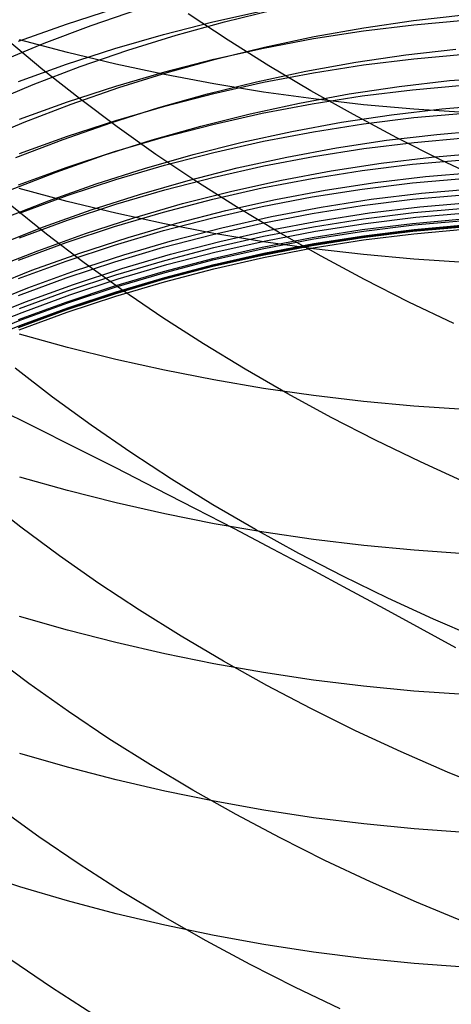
# Model space of a CAD drawing. Extents: x -383 to 1849, y -1185 to -529.
# Tile 665 of 870: x 1784.75 to 1788.91, y -1097.55 to -1088.07. Entities that reach past the tile are written whole.
import ezdxf

# ---------------------------------------------------------------- set-up
doc = ezdxf.new("R2010")
doc.units = 0
doc.layers.add('PREDEFINITO', color=7, linetype='CONTINUOUS')

msp = doc.modelspace()

# ---------------------------------------------------------------- linework, layer by layer
at = {"layer": 'PREDEFINITO'}
for p, q in [((1785.2028, -1088.1127, 595.3905), (1785.6681, -1087.9625, 595.3552)), ((1785.4411, -1088.1268, 554.3983), (1785.8992, -1087.9702, 554.4826)), ((1786.7588, -1088.2684, 505.0354), (1786.3753, -1088.0144, 505.2058)), ((1786.6117, -1088.0904, 593.8838), (1787.0885, -1087.9846, 593.8611)), ((1786.7253, -1088.0903, 556.0643), (1787.1967, -1087.9755, 556.1306)), ((1788.544, -1088.0781, 557.7211), (1789.0265, -1088.0242, 557.7656)), ((1784.7423, -1088.2774, 595.4291), (1785.2028, -1088.1127, 595.3905)), ((1784.9884, -1088.2973, 554.3098), (1785.4411, -1088.1268, 554.3983)), ((1786.1383, -1088.2115, 593.9097), (1786.6117, -1088.0904, 593.8838)), ((1786.2579, -1088.2199, 555.9936), (1786.7253, -1088.0903, 556.0643)), ((1787.5855, -1088.233, 557.6189), (1788.0635, -1088.1478, 557.6722)), ((1788.063, -1088.1774, 592.4115), (1788.5473, -1088.1183, 592.4)), ((1788.0635, -1088.1478, 557.6722), (1788.544, -1088.0781, 557.7211)), ((1788.5473, -1088.1183, 592.4), (1789.033, -1088.0757, 592.3917)), ((1785.6687, -1088.3477, 593.9389), (1786.1383, -1088.2115, 593.9097)), ((1785.7949, -1088.3639, 555.9187), (1786.2579, -1088.2199, 555.9936)), ((1787.1106, -1088.3336, 557.5613), (1787.5855, -1088.233, 557.6189)), ((1787.5805, -1088.2527, 592.4261), (1788.063, -1088.1774, 592.4115)), ((1784.5414, -1088.4814, 554.2171), (1784.9884, -1088.2973, 554.3098)), ((1784.9779, -1088.5519, 507.2055), (1784.6378, -1088.2664, 507.4099)), ((1785.2123, -1088.3854, 648.5588), (1784.751, -1088.2628, 648.4415)), ((1786.6392, -1088.4492, 557.4996), (1787.1106, -1088.3336, 557.5613)), ((1787.1519, -1088.5149, 504.8747), (1786.7588, -1088.2684, 505.0354)), ((1787.1004, -1088.3438, 592.4438), (1787.5805, -1088.2527, 592.4261)), ((1785.2034, -1088.4986, 593.9712), (1785.6687, -1088.3477, 593.9389)), ((1785.6783, -1088.4972, 648.6658), (1785.2123, -1088.3854, 648.5588)), ((1785.3369, -1088.5221, 555.8397), (1785.7949, -1088.3639, 555.9187)), ((1786.6232, -1088.4506, 592.4646), (1787.1004, -1088.3438, 592.4438)), ((1787.9867, -1088.4796, 559.1015), (1788.4674, -1088.4089, 559.1468)), ((1788.4674, -1088.4089, 559.1468), (1788.9502, -1088.3541, 559.188)), ((1788.5469, -1088.446, 590.9803), (1789.0326, -1088.4031, 590.9729)), ((1784.7428, -1088.664, 594.0066), (1785.2034, -1088.4986, 593.9712)), ((1784.8842, -1088.6943, 555.7567), (1785.3369, -1088.5221, 555.8397)), ((1786.1485, -1088.5982, 648.7624), (1785.6783, -1088.4972, 648.6658)), ((1786.1492, -1088.5728, 592.4883), (1786.6232, -1088.4506, 592.4646)), ((1786.1717, -1088.5796, 557.4338), (1786.6392, -1088.4492, 557.4996)), ((1787.5539, -1088.7537, 504.724), (1787.1519, -1088.5149, 504.8747)), ((1787.5084, -1088.5659, 559.0521), (1787.9867, -1088.4796, 559.1015)), ((1787.5801, -1088.5809, 591.0038), (1788.0626, -1088.5053, 590.9907)), ((1788.0626, -1088.5053, 590.9907), (1788.5469, -1088.446, 590.9803)), ((1785.3294, -1088.8306, 507.0103), (1784.9779, -1088.5519, 507.2055)), ((1785.679, -1088.71, 592.5149), (1786.1492, -1088.5728, 592.4883)), ((1785.7086, -1088.7245, 557.364), (1786.1717, -1088.5796, 557.4338)), ((1786.6226, -1088.688, 648.8484), (1786.1485, -1088.5982, 648.7624)), ((1787.0332, -1088.6675, 558.9987), (1787.5084, -1088.5659, 559.0521)), ((1787.1, -1088.6724, 591.0197), (1787.5801, -1088.5809, 591.0038)), ((1788.8895, -1088.6571, 560.6159), (1789.3744, -1088.6175, 560.6499)), ((1784.4373, -1088.8801, 555.6698), (1784.8842, -1088.6943, 555.7567)), ((1785.213, -1088.8621, 592.5444), (1785.679, -1088.71, 592.5149)), ((1786.5614, -1088.7843, 558.9414), (1787.0332, -1088.6675, 558.9987)), ((1787.0999, -1088.7665, 648.9235), (1786.6226, -1088.688, 648.8484)), ((1786.6227, -1088.7796, 591.0384), (1787.1, -1088.6724, 591.0197)), ((1787.9248, -1088.7849, 560.5362), (1788.4062, -1088.713, 560.578)), ((1788.4062, -1088.713, 560.578), (1788.8895, -1088.6571, 560.6159)), ((1788.5343, -1088.7448, 589.5596), (1789.0199, -1088.7019, 589.553)), ((1785.2505, -1088.8837, 557.2904), (1785.7086, -1088.7245, 557.364)), ((1786.0935, -1088.916, 558.8803), (1786.5614, -1088.7843, 558.9414)), ((1786.1487, -1088.9022, 591.0597), (1786.6227, -1088.7796, 591.0384)), ((1787.5802, -1088.8334, 648.9876), (1787.0999, -1088.7665, 648.9235)), ((1787.4459, -1088.8725, 560.4907), (1787.9248, -1088.7849, 560.5362)), ((1787.9646, -1088.9845, 504.5833), (1787.5539, -1088.7537, 504.724)), ((1787.5679, -1088.88, 589.5803), (1788.0502, -1088.8043, 589.5687)), ((1788.0502, -1088.8043, 589.5687), (1788.5343, -1088.7448, 589.5596)), ((1784.7518, -1089.0287, 592.5767), (1785.213, -1088.8621, 592.5444)), ((1784.7977, -1089.0568, 557.213), (1785.2505, -1088.8837, 557.2904)), ((1785.692, -1089.1024, 506.8244), (1785.3294, -1088.8306, 507.0103)), ((1785.6785, -1089.04, 591.0836), (1786.1487, -1088.9022, 591.0597)), ((1786.9699, -1088.9756, 560.4414), (1787.4459, -1088.8725, 560.4907)), ((1787.0881, -1088.9718, 589.5944), (1787.5679, -1088.88, 589.5803)), ((1788.0627, -1088.8887, 649.0405), (1787.5802, -1088.8334, 648.9876)), ((1788.5472, -1088.932, 649.0819), (1788.0627, -1088.8887, 649.0405)), ((1788.814, -1088.9293, 562.0495), (1789.2987, -1088.8894, 562.0803)), ((1785.6301, -1089.0622, 558.8156), (1786.0935, -1088.916, 558.8803)), ((1786.4973, -1089.0939, 560.3886), (1786.9699, -1088.9756, 560.4414)), ((1786.6111, -1089.0793, 589.6109), (1787.0881, -1088.9718, 589.5944)), ((1787.8497, -1089.0578, 561.977), (1788.3309, -1088.9855, 562.015)), ((1788.3833, -1089.2072, 504.4527), (1787.9646, -1088.9845, 504.5833)), ((1788.3309, -1088.9855, 562.015), (1788.814, -1088.9293, 562.0495)), ((1788.5465, -1089.0134, 588.1399), (1789.0322, -1088.9705, 588.1342)), ((1789.033, -1088.9633, 649.1118), (1788.5472, -1088.932, 649.0819)), ((1784.3507, -1089.2438, 557.132), (1784.7977, -1089.0568, 557.213)), ((1785.1715, -1089.2228, 558.7472), (1785.6301, -1089.0622, 558.8156)), ((1785.2126, -1089.1927, 591.1102), (1785.6785, -1089.04, 591.0836)), ((1786.0286, -1089.2271, 560.3322), (1786.4973, -1089.0939, 560.3886)), ((1786.1374, -1089.2023, 589.6297), (1786.6111, -1089.0793, 589.6109)), ((1787.3711, -1089.1458, 561.9355), (1787.8497, -1089.0578, 561.977)), ((1787.5796, -1089.1488, 588.1579), (1788.0621, -1089.073, 588.1478)), ((1788.0621, -1089.073, 588.1478), (1788.5465, -1089.0134, 588.1399)), ((1784.7514, -1089.3599, 591.1392), (1785.2126, -1089.1927, 591.1102)), ((1786.0651, -1089.3669, 506.6478), (1785.692, -1089.1024, 506.8244)), ((1786.8954, -1089.2494, 561.8906), (1787.3711, -1089.1458, 561.9355)), ((1787.0995, -1089.2407, 588.17), (1787.5796, -1089.1488, 588.1579)), ((1788.2844, -1089.2315, 563.4584), (1788.7679, -1089.1746, 563.4895)), ((1788.7679, -1089.1746, 563.4895), (1789.2529, -1089.1341, 563.5173)), ((1784.7183, -1089.3975, 558.6754), (1785.1715, -1089.2228, 558.7472)), ((1785.5643, -1089.3751, 560.2724), (1786.0286, -1089.2271, 560.3322)), ((1785.6676, -1089.3405, 589.6509), (1786.1374, -1089.2023, 589.6297)), ((1786.4231, -1089.3682, 561.8424), (1786.8954, -1089.2494, 561.8906)), ((1786.6222, -1089.3485, 588.1843), (1787.0995, -1089.2407, 588.17)), ((1787.8029, -1089.3045, 563.424), (1788.2844, -1089.2315, 563.4584)), ((1788.0634, -1089.3108, 586.7283), (1788.5476, -1089.2514, 586.7217)), ((1788.8095, -1089.4214, 504.3324), (1788.3833, -1089.2072, 504.4527)), ((1788.5476, -1089.2514, 586.7217), (1789.0332, -1089.2086, 586.7169)), ((1785.1048, -1089.5374, 560.2092), (1785.5643, -1089.3751, 560.2724)), ((1785.202, -1089.4937, 589.6744), (1785.6676, -1089.3405, 589.6509)), ((1785.9547, -1089.5021, 561.7909), (1786.4231, -1089.3682, 561.8424)), ((1786.4482, -1089.6239, 506.4808), (1786.0651, -1089.3669, 506.6478)), ((1786.1482, -1089.4717, 588.2007), (1786.6222, -1089.3485, 588.1843)), ((1787.3238, -1089.3934, 563.3865), (1787.8029, -1089.3045, 563.424)), ((1787.5811, -1089.3865, 586.7367), (1788.0634, -1089.3108, 586.7283)), ((1788.7166, -1089.393, 564.9328), (1789.2018, -1089.3516, 564.9576)), ((1785.678, -1089.6102, 588.219), (1786.1482, -1089.4717, 588.2007)), ((1786.6241, -1089.586, 586.7589), (1787.1012, -1089.4784, 586.747)), ((1786.8476, -1089.4978, 563.3458), (1787.3238, -1089.3934, 563.3865)), ((1787.1012, -1089.4784, 586.747), (1787.5811, -1089.3865, 586.7367)), ((1787.7509, -1089.5249, 564.8743), (1788.2328, -1089.4508, 564.905)), ((1788.0498, -1089.522, 585.3052), (1788.5339, -1089.4622, 585.2998)), ((1788.2328, -1089.4508, 564.905), (1788.7166, -1089.393, 564.9328)), ((1788.5339, -1089.4622, 585.2998), (1789.0194, -1089.419, 585.296)), ((1789.2428, -1089.6271, 504.2224), (1788.8095, -1089.4214, 504.3324)), ((1784.6506, -1089.7139, 560.1429), (1785.1048, -1089.5374, 560.2092)), ((1784.7412, -1089.6615, 589.7001), (1785.202, -1089.4937, 589.6744)), ((1785.4907, -1089.6507, 561.7363), (1785.9547, -1089.5021, 561.7909)), ((1786.3748, -1089.6176, 563.3022), (1786.8476, -1089.4978, 563.3458)), ((1787.2715, -1089.6149, 564.8407), (1787.7509, -1089.5249, 564.8743)), ((1787.5676, -1089.5983, 585.3121), (1788.0498, -1089.522, 585.3052)), ((1788.6585, -1089.5796, 566.3807), (1789.1436, -1089.5381, 566.4023)), ((1785.0315, -1089.8137, 561.6786), (1785.4907, -1089.6507, 561.7363)), ((1785.212, -1089.7636, 588.2393), (1785.678, -1089.6102, 588.219)), ((1785.9058, -1089.7525, 563.2555), (1786.3748, -1089.6176, 563.3022)), ((1786.1503, -1089.7092, 586.7726), (1786.6241, -1089.586, 586.7589)), ((1786.8409, -1089.8732, 506.3233), (1786.4482, -1089.6239, 506.4808)), ((1786.7949, -1089.7206, 564.8043), (1787.2715, -1089.6149, 564.8407)), ((1787.0878, -1089.6907, 585.3204), (1787.5676, -1089.5983, 585.3121)), ((1787.6933, -1089.7119, 566.3294), (1788.1749, -1089.6376, 566.3564)), ((1788.049, -1089.7009, 583.8568), (1788.533, -1089.6413, 583.8527)), ((1788.1749, -1089.6376, 566.3564), (1788.6585, -1089.5796, 566.3807)), ((1788.533, -1089.6413, 583.8527), (1789.0184, -1089.5983, 583.8497)), ((1785.2113, -1089.8195, 647.1267), (1784.75, -1089.6946, 647.0119)), ((1785.4412, -1089.9021, 563.206), (1785.9058, -1089.7525, 563.2555)), ((1785.6803, -1089.8476, 586.788), (1786.1503, -1089.7092, 586.7726)), ((1786.3217, -1089.8416, 564.7651), (1786.7949, -1089.7206, 564.8043)), ((1786.6109, -1089.799, 585.3301), (1787.0878, -1089.6907, 585.3204)), ((1787.2142, -1089.8021, 566.2999), (1787.6933, -1089.7119, 566.3294)), ((1787.567, -1089.777, 583.8621), (1788.049, -1089.7009, 583.8568)), ((1788.1366, -1089.7997, 567.8105), (1788.6205, -1089.7409, 567.8315)), ((1788.5344, -1089.7991, 582.3531), (1789.0199, -1089.7558, 582.3509)), ((1788.6205, -1089.7409, 567.8315), (1789.1058, -1089.6986, 567.85)), ((1784.5777, -1089.991, 561.6179), (1785.0315, -1089.8137, 561.6786)), ((1785.0132, -1090.1356, 508.4811), (1784.6623, -1089.8531, 508.6726)), ((1784.7508, -1089.9317, 588.2616), (1785.212, -1089.7636, 588.2393)), ((1785.6774, -1089.9334, 647.2315), (1785.2113, -1089.8195, 647.1267)), ((1785.2145, -1090.0011, 586.8051), (1785.6803, -1089.8476, 586.788)), ((1785.8524, -1089.9778, 564.7232), (1786.3217, -1089.8416, 564.7651)), ((1786.1373, -1089.9228, 585.3412), (1786.6109, -1089.799, 585.3301)), ((1786.7379, -1089.9081, 566.2678), (1787.2142, -1089.8021, 566.2999)), ((1787.0873, -1089.8692, 583.8685), (1787.567, -1089.777, 583.8621)), ((1787.6548, -1089.8749, 567.7873), (1788.1366, -1089.7997, 567.8105)), ((1788.0502, -1089.8592, 582.3561), (1788.5344, -1089.7991, 582.3531)), ((1788.6021, -1089.8718, 569.2858), (1789.0876, -1089.8292, 569.3012)), ((1784.9814, -1090.0663, 563.1536), (1785.4412, -1089.9021, 563.206)), ((1785.6675, -1090.062, 585.3537), (1786.1373, -1089.9228, 585.3412)), ((1786.1478, -1090.0362, 647.3261), (1785.6774, -1089.9334, 647.2315)), ((1786.2651, -1090.0294, 566.2333), (1786.7379, -1089.9081, 566.2678)), ((1786.6106, -1089.9772, 583.876), (1787.0873, -1089.8692, 583.8685)), ((1787.2427, -1090.1146, 506.1756), (1786.8409, -1089.8732, 506.3233)), ((1787.0882, -1090.0284, 582.3648), (1787.568, -1089.9357, 582.36)), ((1787.1753, -1089.9661, 567.7617), (1787.6548, -1089.8749, 567.7873)), ((1787.568, -1089.9357, 582.36), (1788.0502, -1089.8592, 582.3561)), ((1787.6358, -1090.0067, 569.2488), (1788.118, -1089.9311, 569.2683)), ((1788.0626, -1089.9873, 580.8524), (1788.5468, -1089.9276, 580.8504)), ((1788.118, -1089.9311, 569.2683), (1788.6021, -1089.8718, 569.2858)), ((1788.5468, -1089.9276, 580.8504), (1789.0324, -1089.8846, 580.8489)), ((1788.5658, -1089.9721, 570.7432), (1789.0511, -1089.9296, 570.7555)), ((1784.7535, -1090.1693, 586.8238), (1785.2145, -1090.0011, 586.8051)), ((1785.3873, -1090.1288, 564.6788), (1785.8524, -1089.9778, 564.7232)), ((1785.7961, -1090.1659, 566.1964), (1786.2651, -1090.0294, 566.2333)), ((1786.1371, -1090.1009, 583.8846), (1786.6106, -1089.9772, 583.876)), ((1786.6219, -1090.1277, 647.4102), (1786.1478, -1090.0362, 647.3261)), ((1786.6112, -1090.137, 582.3703), (1787.0882, -1090.0284, 582.3648)), ((1786.6987, -1090.073, 567.734), (1787.1753, -1089.9661, 567.7617)), ((1787.156, -1090.0984, 569.2273), (1787.6358, -1090.0067, 569.2488)), ((1787.5804, -1090.0635, 580.8549), (1788.0626, -1089.9873, 580.8524)), ((1787.6001, -1090.1067, 570.7135), (1788.082, -1090.0312, 570.7292)), ((1788.0501, -1090.0918, 579.3789), (1788.5342, -1090.0317, 579.378)), ((1788.0645, -1090.1054, 572.1899), (1788.5484, -1090.0461, 572.2005)), ((1788.082, -1090.0312, 570.7292), (1788.5658, -1089.9721, 570.7432)), ((1788.5342, -1090.0317, 579.378), (1789.0197, -1089.9884, 579.3774)), ((1788.5484, -1090.0461, 572.2005), (1789.0337, -1090.0034, 572.2098)), ((1788.5493, -1090.0898, 573.649), (1789.035, -1090.0466, 573.655)), ((1784.5269, -1090.2447, 563.0986), (1784.9814, -1090.0663, 563.1536)), ((1784.9271, -1090.2944, 564.6317), (1785.3873, -1090.1288, 564.6788)), ((1785.3751, -1090.411, 508.2986), (1785.0132, -1090.1356, 508.4811)), ((1785.202, -1090.2162, 585.3676), (1785.6675, -1090.062, 585.3537)), ((1785.6676, -1090.2399, 583.8943), (1786.1371, -1090.1009, 583.8846)), ((1786.1376, -1090.2612, 582.3767), (1786.6112, -1090.137, 582.3703)), ((1786.2255, -1090.1955, 567.704), (1786.6987, -1090.073, 567.734)), ((1787.0994, -1090.2076, 647.4838), (1786.6219, -1090.1277, 647.4102)), ((1786.679, -1090.2058, 569.2039), (1787.156, -1090.0984, 569.2273)), ((1787.1004, -1090.1559, 580.858), (1787.5804, -1090.0635, 580.8549)), ((1787.1206, -1090.1983, 570.6961), (1787.6001, -1090.1067, 570.7135)), ((1787.6531, -1090.3478, 506.0378), (1787.2427, -1090.1146, 506.1756)), ((1787.5679, -1090.1684, 579.38), (1788.0501, -1090.0918, 579.3789)), ((1787.5825, -1090.1812, 572.1779), (1788.0645, -1090.1054, 572.1899)), ((1788.0503, -1090.1586, 578.0883), (1788.5343, -1090.0988, 578.089)), ((1788.0507, -1090.1668, 575.1829), (1788.5349, -1090.1068, 575.1871)), ((1788.0612, -1090.1907, 576.8034), (1788.5455, -1090.1306, 576.8061)), ((1788.0651, -1090.1498, 573.6418), (1788.5493, -1090.0898, 573.649)), ((1788.5343, -1090.0988, 578.089), (1789.0197, -1090.0558, 578.0895)), ((1788.5349, -1090.1068, 575.1871), (1789.0206, -1090.0634, 575.1906)), ((1788.5455, -1090.1306, 576.8061), (1789.0312, -1090.0873, 576.8081)), ((1784.7413, -1090.3852, 585.3828), (1785.202, -1090.2162, 585.3676)), ((1785.3315, -1090.3174, 566.1572), (1785.7961, -1090.1659, 566.1964)), ((1785.7562, -1090.3332, 567.672), (1786.2255, -1090.1955, 567.704)), ((1786.2054, -1090.3289, 569.1786), (1786.679, -1090.2058, 569.2039)), ((1786.6233, -1090.2642, 580.8616), (1787.1004, -1090.1559, 580.858)), ((1786.644, -1090.3057, 570.6771), (1787.1206, -1090.1983, 570.6961)), ((1787.0881, -1090.2612, 579.3813), (1787.5679, -1090.1684, 579.38)), ((1787.0886, -1090.3272, 578.0863), (1787.5682, -1090.2348, 578.0874)), ((1787.5797, -1090.2758, 647.5465), (1787.0994, -1090.2076, 647.4838)), ((1787.1027, -1090.3188, 573.6244), (1787.5827, -1090.2262, 573.6336)), ((1787.103, -1090.2731, 572.1646), (1787.5825, -1090.1812, 572.1779)), ((1787.5682, -1090.2348, 578.0874), (1788.0503, -1090.1586, 578.0883)), ((1787.5684, -1090.2433, 575.1777), (1788.0507, -1090.1668, 575.1829)), ((1787.5788, -1090.2672, 576.8), (1788.0612, -1090.1907, 576.8034)), ((1787.5827, -1090.2262, 573.6336), (1788.0651, -1090.1498, 573.6418)), ((1784.4721, -1090.4744, 564.5822), (1784.9271, -1090.2944, 564.6317)), ((1784.8716, -1090.4834, 566.1157), (1785.3315, -1090.3174, 566.1572)), ((1785.2023, -1090.3939, 583.905), (1785.6676, -1090.2399, 583.8943)), ((1785.6678, -1090.4008, 582.3838), (1786.1376, -1090.2612, 582.3767)), ((1785.7355, -1090.4671, 569.1515), (1786.2054, -1090.3289, 569.1786)), ((1786.1496, -1090.3881, 580.8658), (1786.6233, -1090.2642, 580.8616)), ((1786.1708, -1090.4286, 570.6565), (1786.644, -1090.3057, 570.6771)), ((1786.6112, -1090.3699, 579.3828), (1787.0881, -1090.2612, 579.3813)), ((1786.6118, -1090.4355, 578.085), (1787.0886, -1090.3272, 578.0863)), ((1786.6255, -1090.4272, 573.6141), (1787.1027, -1090.3188, 573.6244)), ((1786.6263, -1090.3808, 572.1499), (1787.103, -1090.2731, 572.1646)), ((1787.0885, -1090.336, 575.1718), (1787.5684, -1090.2433, 575.1777)), ((1787.0987, -1090.3599, 576.7959), (1787.5788, -1090.2672, 576.8)), ((1788.0623, -1090.332, 647.5983), (1787.5797, -1090.2758, 647.5465)), ((1788.5468, -1090.3761, 647.6388), (1788.0623, -1090.332, 647.5983)), ((1784.7417, -1090.5628, 583.9167), (1785.2023, -1090.3939, 583.905)), ((1785.2023, -1090.5554, 582.3917), (1785.6678, -1090.4008, 582.3838)), ((1785.2912, -1090.4858, 567.6379), (1785.7562, -1090.3332, 567.672)), ((1785.7475, -1090.679, 508.1253), (1785.3751, -1090.411, 508.2986)), ((1785.6796, -1090.5273, 580.8705), (1786.1496, -1090.3881, 580.8658)), ((1786.1376, -1090.4942, 579.3846), (1786.6112, -1090.3699, 579.3828)), ((1786.153, -1090.5041, 572.134), (1786.6263, -1090.3808, 572.1499)), ((1786.6114, -1090.4446, 575.165), (1787.0885, -1090.336, 575.1718)), ((1786.6215, -1090.4685, 576.7911), (1787.0987, -1090.3599, 576.7959)), ((1788.0715, -1090.5727, 505.9099), (1787.6531, -1090.3478, 506.0378)), ((1789.0328, -1090.4079, 647.668), (1788.5468, -1090.3761, 647.6388)), ((1784.4171, -1090.6638, 566.0719), (1784.8716, -1090.4834, 566.1157)), ((1784.8309, -1090.6531, 567.6018), (1785.2912, -1090.4858, 567.6379)), ((1785.27, -1090.6204, 569.1226), (1785.7355, -1090.4671, 569.1515)), ((1785.6678, -1090.634, 579.3866), (1786.1376, -1090.4942, 579.3846)), ((1785.6835, -1090.6427, 572.1167), (1786.153, -1090.5041, 572.134)), ((1785.7014, -1090.5669, 570.6343), (1786.1708, -1090.4286, 570.6565)), ((1786.1377, -1090.5689, 575.1575), (1786.6114, -1090.4446, 575.165)), ((1786.1383, -1090.5594, 578.0835), (1786.6118, -1090.4355, 578.085)), ((1786.1476, -1090.5928, 576.7857), (1786.6215, -1090.4685, 576.7911)), ((1786.1516, -1090.5513, 573.6029), (1786.6255, -1090.4272, 573.6141)), ((1784.7415, -1090.7248, 582.4004), (1785.2023, -1090.5554, 582.3917)), ((1785.2138, -1090.6817, 580.8757), (1785.6796, -1090.5273, 580.8705)), ((1785.2364, -1090.7201, 570.6107), (1785.7014, -1090.5669, 570.6343)), ((1785.6677, -1090.7084, 575.1492), (1786.1377, -1090.5689, 575.1575)), ((1785.6687, -1090.6987, 578.0818), (1786.1383, -1090.5594, 578.0835)), ((1785.6774, -1090.7324, 576.7796), (1786.1476, -1090.5928, 576.7857)), ((1785.6815, -1090.6908, 573.5907), (1786.1516, -1090.5513, 573.6029)), ((1788.4976, -1090.789, 505.792), (1788.0715, -1090.5727, 505.9099)), ((1784.376, -1090.8348, 567.5637), (1784.8309, -1090.6531, 567.6018)), ((1784.7529, -1090.8508, 580.8814), (1785.2138, -1090.6817, 580.8757)), ((1784.8092, -1090.7884, 569.0919), (1785.27, -1090.6204, 569.1226)), ((1785.2021, -1090.8631, 575.1401), (1785.6677, -1090.7084, 575.1492)), ((1785.2023, -1090.7888, 579.3888), (1785.6678, -1090.634, 579.3866)), ((1785.2034, -1090.8531, 578.0799), (1785.6687, -1090.6987, 578.0818)), ((1785.2156, -1090.8453, 573.5775), (1785.6815, -1090.6908, 573.5907)), ((1785.2183, -1090.7964, 572.0983), (1785.6835, -1090.6427, 572.1167)), ((1786.1301, -1090.9394, 507.9613), (1785.7475, -1090.679, 508.1253)), ((1784.3536, -1090.9708, 569.0595), (1784.8092, -1090.7884, 569.0919)), ((1784.7415, -1090.9584, 579.3912), (1785.2023, -1090.7888, 579.3888)), ((1784.7579, -1090.9648, 572.0786), (1785.2183, -1090.7964, 572.0983)), ((1784.7761, -1090.8881, 570.5855), (1785.2364, -1090.7201, 570.6107)), ((1785.2115, -1090.8871, 576.7729), (1785.6774, -1090.7324, 576.7796)), ((1788.9308, -1090.9964, 505.6843), (1788.4976, -1090.789, 505.792)), ((1784.321, -1091.0705, 570.5589), (1784.7761, -1090.8881, 570.5855)), ((1784.7412, -1091.0326, 575.1302), (1785.2021, -1090.8631, 575.1401)), ((1784.7428, -1091.0224, 578.0779), (1785.2034, -1090.8531, 578.0799)), ((1784.7503, -1091.0566, 576.7655), (1785.2115, -1090.8871, 576.7729)), ((1784.7545, -1091.0146, 573.5634), (1785.2156, -1090.8453, 573.5775)), ((1784.3028, -1091.1477, 572.0578), (1784.7579, -1090.9648, 572.0786)), ((1786.5223, -1091.1919, 507.8067), (1786.1301, -1090.9394, 507.9613)), ((1784.2986, -1091.1984, 573.5484), (1784.7545, -1091.0146, 573.5634)), ((1785.2123, -1091.2253, 645.665), (1784.751, -1091.0982, 645.5527)), ((1785.6783, -1091.3412, 645.7676), (1785.2123, -1091.2253, 645.665)), ((1786.9236, -1091.4363, 507.6616), (1786.5223, -1091.1919, 507.8067)), ((1786.1486, -1091.4459, 645.8601), (1785.6783, -1091.3412, 645.7676)), ((1785.0708, -1091.7048, 509.7893), (1784.7103, -1091.4262, 509.9681)), ((1786.6226, -1091.539, 645.9425), (1786.1486, -1091.4459, 645.8601)), ((1787.3335, -1091.6725, 507.5262), (1786.9236, -1091.4363, 507.6616)), ((1787.1, -1091.6204, 646.0144), (1786.6226, -1091.539, 645.9425)), ((1787.5802, -1091.6898, 646.0758), (1787.1, -1091.6204, 646.0144)), ((1785.4418, -1091.9759, 509.6195), (1785.0708, -1091.7048, 509.7893)), ((1787.7516, -1091.9, 507.4004), (1787.3335, -1091.6725, 507.5262)), ((1788.0627, -1091.7471, 646.1265), (1787.5802, -1091.6898, 646.0758)), ((1788.5472, -1091.792, 646.1662), (1788.0627, -1091.7471, 646.1265)), ((1784.491, -1091.7897, 436.7598), (1784.8906, -1091.9881, 436.5544)), ((1789.033, -1091.8244, 646.1948), (1788.5472, -1091.792, 646.1662)), ((1788.1773, -1092.1188, 507.2846), (1787.7516, -1091.9, 507.4004)), ((1784.8906, -1091.9881, 436.5544), (1785.2857, -1092.1859, 436.3405)), ((1785.823, -1092.2391, 509.4588), (1785.4418, -1091.9759, 509.6195)), ((1788.6102, -1092.3286, 507.1787), (1788.1773, -1092.1188, 507.2846)), ((1785.2857, -1092.1859, 436.3405), (1785.6761, -1092.3833, 436.1184)), ((1786.2137, -1092.4942, 509.3074), (1785.823, -1092.2391, 509.4588)), ((1785.6761, -1092.3833, 436.1184), (1786.0617, -1092.5799, 435.888)), ((1789.0498, -1092.5292, 507.0829), (1788.6102, -1092.3286, 507.1787)), ((1785.2147, -1092.6045, 644.1789), (1784.7537, -1092.4755, 644.0694)), ((1786.6137, -1092.7411, 509.1652), (1786.2137, -1092.4942, 509.3074)), ((1785.6805, -1092.7221, 644.2789), (1785.2147, -1092.6045, 644.1789)), ((1786.0617, -1092.5799, 435.888), (1786.4421, -1092.7758, 435.6497)), ((1784.7657, -1092.9567, 511.3156), (1784.406, -1092.6744, 511.4908)), ((1786.1505, -1092.8283, 644.369), (1785.6805, -1092.7221, 644.2789)), ((1786.4421, -1092.7758, 435.6497), (1786.8172, -1092.9708, 435.4035)), ((1787.0223, -1092.9794, 509.0326), (1786.6137, -1092.7411, 509.1652)), ((1786.6243, -1092.9228, 644.4493), (1786.1505, -1092.8283, 644.369)), ((1785.1361, -1093.2312, 511.1491), (1784.7657, -1092.9567, 511.3156)), ((1787.1014, -1093.0053, 644.5194), (1786.6243, -1092.9228, 644.4493)), ((1786.8172, -1092.9708, 435.4035), (1787.1869, -1093.1648, 435.1496)), ((1787.439, -1093.209, 508.9094), (1787.0223, -1092.9794, 509.0326)), ((1787.5814, -1093.0757, 644.5792), (1787.1014, -1093.0053, 644.5194)), ((1788.0637, -1093.1338, 644.6285), (1787.5814, -1093.0757, 644.5792)), ((1787.1869, -1093.1648, 435.1496), (1787.5509, -1093.3577, 434.8882)), ((1788.5479, -1093.1794, 644.6672), (1788.0637, -1093.1338, 644.6285)), ((1785.5166, -1093.4978, 510.9915), (1785.1361, -1093.2312, 511.1491)), ((1787.8635, -1093.4296, 508.796), (1787.439, -1093.209, 508.9094)), ((1789.0335, -1093.2121, 644.695), (1788.5479, -1093.1794, 644.6672)), ((1787.5509, -1093.3577, 434.8882), (1787.909, -1093.5493, 434.6194)), ((1788.2952, -1093.641, 508.6923), (1787.8635, -1093.4296, 508.796)), ((1785.9068, -1093.7561, 510.843), (1785.5166, -1093.4978, 510.9915)), ((1787.909, -1093.5493, 434.6194), (1788.2611, -1093.7397, 434.3435)), ((1788.7336, -1093.843, 508.5985), (1788.2952, -1093.641, 508.6923)), ((1788.2611, -1093.7397, 434.3435), (1788.607, -1093.9287, 434.0607)), ((1785.2124, -1093.9483, 642.6622), (1784.7512, -1093.8169, 642.5549)), ((1786.3062, -1094.006, 510.7036), (1785.9068, -1093.7561, 510.843)), ((1788.607, -1093.9287, 434.0607), (1788.9465, -1094.1161, 433.7711)), ((1789.1783, -1094.0353, 508.5146), (1788.7336, -1093.843, 508.5985)), ((1785.6784, -1094.0682, 642.76), (1785.2124, -1093.9483, 642.6622)), ((1786.7144, -1094.2472, 510.5734), (1786.3062, -1094.006, 510.7036)), ((1786.1487, -1094.1764, 642.8484), (1785.6784, -1094.0682, 642.76)), ((1784.8433, -1094.4625, 512.7025), (1784.4736, -1094.1849, 512.8654)), ((1786.6227, -1094.2727, 642.927), (1786.1487, -1094.1764, 642.8484)), ((1787.1001, -1094.3568, 642.9957), (1786.6227, -1094.2727, 642.927)), ((1787.1307, -1094.4795, 510.4526), (1786.7144, -1094.2472, 510.5734)), ((1787.5803, -1094.4286, 643.0543), (1787.1001, -1094.3568, 642.9957)), ((1785.2232, -1094.732, 512.5484), (1784.8433, -1094.4625, 512.7025)), ((1787.5549, -1094.7026, 510.3412), (1787.1307, -1094.4795, 510.4526)), ((1788.0628, -1094.4878, 643.1026), (1787.5803, -1094.4286, 643.0543)), ((1788.5472, -1094.5343, 643.1406), (1788.0628, -1094.4878, 643.1026)), ((1789.0331, -1094.5677, 643.1679), (1788.5472, -1094.5343, 643.1406)), ((1785.6128, -1094.9932, 512.403), (1785.2232, -1094.732, 512.5484)), ((1787.9863, -1094.9163, 510.2394), (1787.5549, -1094.7026, 510.3412)), ((1788.4245, -1095.1204, 510.1473), (1787.9863, -1094.9163, 510.2394)), ((1786.0117, -1095.2457, 512.2666), (1785.6128, -1094.9932, 512.403)), ((1785.2148, -1095.2676, 641.1234), (1784.7538, -1095.1344, 641.019)), ((1788.869, -1095.3147, 510.0649), (1788.4245, -1095.1204, 510.1473)), ((1786.4193, -1095.4894, 512.1392), (1786.0117, -1095.2457, 512.2666)), ((1785.6805, -1095.3891, 641.2187), (1785.2148, -1095.2676, 641.1234)), ((1789.3193, -1095.4989, 509.9925), (1788.869, -1095.3147, 510.0649)), ((1786.1506, -1095.4987, 641.3046), (1785.6805, -1095.3891, 641.2187)), ((1786.6244, -1095.5962, 641.381), (1786.1506, -1095.4987, 641.3046)), ((1786.8352, -1095.724, 512.0209), (1786.4193, -1095.4894, 512.1392)), ((1787.1015, -1095.6814, 641.4478), (1786.6244, -1095.5962, 641.381)), ((1784.938, -1095.9384, 514.1269), (1784.5588, -1095.6659, 514.2776)), ((1787.2588, -1095.9493, 511.9118), (1786.8352, -1095.724, 512.0209)), ((1787.5814, -1095.7541, 641.5048), (1787.1015, -1095.6814, 641.4478)), ((1788.0637, -1095.8141, 641.5518), (1787.5814, -1095.7541, 641.5048)), ((1788.5479, -1095.8611, 641.5887), (1788.0637, -1095.8141, 641.5518)), ((1789.0335, -1095.8949, 641.6152), (1788.5479, -1095.8611, 641.5887)), ((1785.3269, -1096.2022, 513.9849), (1784.938, -1095.9384, 514.1269)), ((1787.6898, -1096.165, 511.8121), (1787.2588, -1095.9493, 511.9118)), ((1785.7252, -1096.4573, 513.8515), (1785.3269, -1096.2022, 513.9849)), ((1788.1276, -1096.3709, 511.7218), (1787.6898, -1096.165, 511.8121)), ((1784.7542, -1096.4198, 639.4541), (1784.2985, -1096.273, 639.3437)), ((1788.5717, -1096.5668, 511.6411), (1788.1276, -1096.3709, 511.7218)), ((1785.2152, -1096.5549, 639.5558), (1784.7542, -1096.4198, 639.4541)), ((1786.1322, -1096.7034, 513.727), (1785.7252, -1096.4573, 513.8515)), ((1785.6809, -1096.6782, 639.6486), (1785.2152, -1096.5549, 639.5558)), ((1789.0217, -1096.7524, 511.57), (1788.5717, -1096.5668, 511.6411)), ((1786.1509, -1096.7895, 639.7323), (1785.6809, -1096.6782, 639.6486)), ((1786.5476, -1096.9402, 513.6113), (1786.1322, -1096.7034, 513.727)), ((1786.6246, -1096.8885, 639.8067), (1786.1509, -1096.7895, 639.7323)), ((1786.9708, -1097.1675, 513.5047), (1786.5476, -1096.9402, 513.6113)), ((1787.1017, -1096.9749, 639.8718), (1786.6246, -1096.8885, 639.8067)), ((1787.5816, -1097.0487, 639.9273), (1787.1017, -1096.9749, 639.8718)), ((1788.0639, -1097.1095, 639.9731), (1787.5816, -1097.0487, 639.9273)), ((1785.0586, -1097.3889, 515.5878), (1784.6699, -1097.1227, 515.7263)), ((1788.548, -1097.1572, 640.009), (1788.0639, -1097.1095, 639.9731)), ((1789.0335, -1097.1916, 640.0348), (1788.548, -1097.1572, 640.009)), ((1787.4013, -1097.3851, 513.4072), (1786.9708, -1097.1675, 513.5047)), ((1785.4566, -1097.6462, 515.4579), (1785.0586, -1097.3889, 515.5878)), ((1787.8387, -1097.5927, 513.319), (1787.4013, -1097.3851, 513.4072))]:
    msp.add_line(p, q, dxfattribs=at)

doc.saveas('drawing.dxf')
